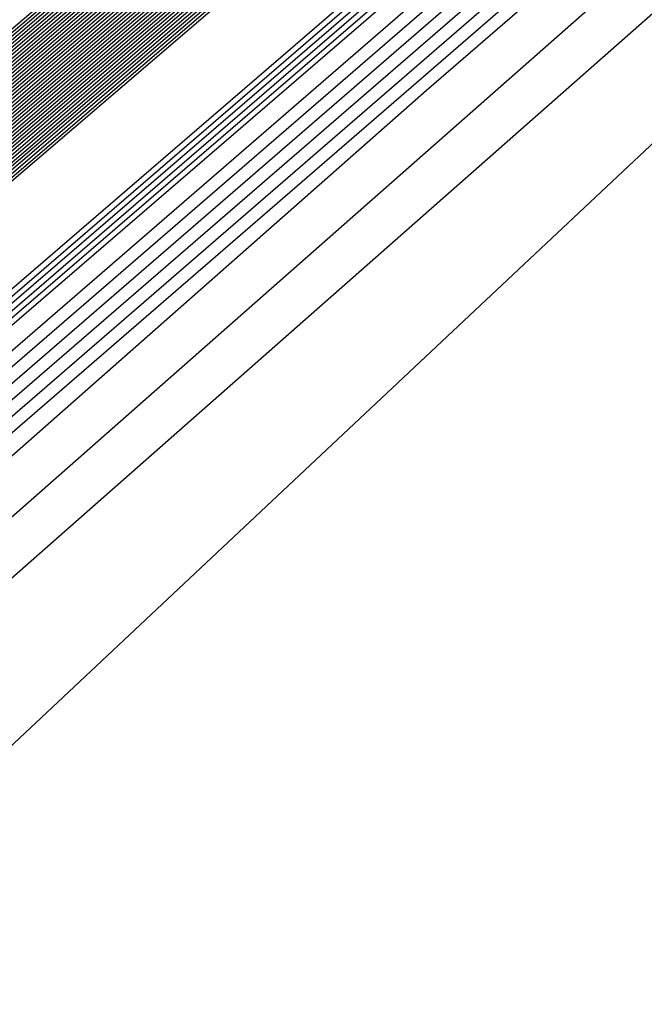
# Model space of a CAD drawing. Extents: x 3249832 to 3255657, y 13789405 to 13793316.
# Tile 778 of 1056: x 3253208.452 to 3253208.856, y 13791256.553 to 13791257.19. Entities that reach past the tile are written whole.
import ezdxf

# ---------------------------------------------------------------- set-up
doc = ezdxf.new("R2010")
doc.units = 0
doc.header["$LTSCALE"] = 100
doc.header["$MEASUREMENT"] = 0
for name, color, linetype in [('GRATIO_03231_CON', 1, 'CONTINUOUS'), ('GRATIO_0323_ICON', 1, 'CONTINUOUS'), ('TARGETS_EAST', 7, 'CONTINUOUS')]:
    doc.layers.add(name, color=color, linetype=linetype)

# ---------------------------------------------------------------- blocks, each defined once
blk = doc.blocks.new('Gratio_032316_contours')
at = {"layer": 'GRATIO_03231_CON', "color": 5, "linetype": 'Continuous', "flags": 128}
for points in [[(3253294.02117, 13791331.04278), (3253275.51252, 13791314.84857), (3253259.74641, 13791301.11971), (3253250.90118, 13791293.4869), (3253247.60749, 13791290.71421), (3253247.10911, 13791290.34906), (3253246.71171, 13791290.01217), (3253243.96878, 13791287.61762), (3253236.49572, 13791281.15281), (3253223.09361, 13791269.61112), (3253207.30623, 13791256.00981), (3253193.86302, 13791244.37213), (3253186.31196, 13791237.71784), (3253183.47503, 13791235.05279)], [(3253293.83167, 13791330.88045), (3253275.39736, 13791314.75135), (3253259.6945, 13791301.07777), (3253250.88464, 13791293.47583), (3253247.60402, 13791290.71447), (3253247.10757, 13791290.35085), (3253246.69656, 13791290.00204), (3253243.85762, 13791287.52479), (3253236.12374, 13791280.8358), (3253222.25472, 13791268.89288), (3253205.91767, 13791254.81834), (3253192.00653, 13791242.77561), (3253184.19264, 13791235.88971), (3253181.25697, 13791233.1319)], [(3253293.64218, 13791330.71812), (3253275.28219, 13791314.65413), (3253259.64258, 13791301.03582), (3253250.8681, 13791293.46475), (3253247.60055, 13791290.71473), (3253247.10604, 13791290.35265), (3253246.68141, 13791289.99191), (3253243.74646, 13791287.43197), (3253235.75176, 13791280.51879), (3253221.41583, 13791268.17464), (3253204.52912, 13791253.62687), (3253190.15004, 13791241.1791), (3253182.07332, 13791234.06158)], [(3253293.45268, 13791330.55578), (3253275.16702, 13791314.55691), (3253259.59067, 13791300.99388), (3253250.85155, 13791293.45368), (3253247.59708, 13791290.71499), (3253247.10451, 13791290.35445), (3253246.66626, 13791289.98178), (3253243.6353, 13791287.33914), (3253235.37978, 13791280.20179), (3253220.57694, 13791267.4564), (3253203.14057, 13791252.4354), (3253188.29355, 13791239.58258), (3253179.954, 13791232.23346)], [(3253308.44452, 13791343.76579), (3253293.07368, 13791330.23112), (3253274.93669, 13791314.36246), (3253259.48684, 13791300.90999), (3253250.81847, 13791293.43152), (3253247.59013, 13791290.71551), (3253247.10144, 13791290.35804), (3253246.63595, 13791289.96152), (3253243.41298, 13791287.15349), (3253234.63582, 13791279.56777), (3253218.89917, 13791266.01993), (3253200.36346, 13791250.05246), (3253184.58057, 13791236.38955), (3253175.71733, 13791228.58423), (3253172.40047, 13791225.5046), (3253171.87167, 13791224.84758), (3253171.83099, 13791224.68776), (3253171.81192, 13791224.61054), (3253171.80631, 13791224.57903), (3253171.80709, 13791224.56196), (3253171.81141, 13791224.55077), (3253171.8175, 13791224.5425)], [(3253308.192, 13791343.54795), (3253292.88418, 13791330.06879), (3253274.82152, 13791314.26524), (3253259.43492, 13791300.86805), (3253250.80192, 13791293.42045), (3253247.58666, 13791290.71576), (3253247.09991, 13791290.35984), (3253246.63023, 13791289.95949), (3253243.37731, 13791287.12548), (3253234.5186, 13791279.46953), (3253219.10173, 13791266.20888), (3253203.65505, 13791252.98282), (3253196.57706, 13791247.03615)], [(3253307.93948, 13791343.33011), (3253292.69468, 13791329.90645), (3253274.70635, 13791314.16802), (3253259.38301, 13791300.82611), (3253250.78538, 13791293.40937), (3253247.58319, 13791290.71602), (3253247.09838, 13791290.36164), (3253246.63006, 13791289.96223), (3253243.38596, 13791287.13554), (3253234.55099, 13791279.49977), (3253219.17525, 13791266.27429), (3253203.76972, 13791253.08339), (3253196.71057, 13791247.15255)], [(3253307.68696, 13791343.11228), (3253292.50518, 13791329.74412), (3253274.59119, 13791314.0708), (3253259.33109, 13791300.78416), (3253250.76884, 13791293.3983), (3253247.57972, 13791290.71628), (3253247.09685, 13791290.36343), (3253246.62988, 13791289.96496), (3253243.39462, 13791287.1456), (3253234.58339, 13791279.53), (3253219.24877, 13791266.33971), (3253203.88439, 13791253.18397), (3253196.84408, 13791247.26894)], [(3253307.18192, 13791342.67661), (3253292.12619, 13791329.41946), (3253274.36086, 13791313.87636), (3253259.22726, 13791300.70028), (3253250.73575, 13791293.37615), (3253247.57277, 13791290.7168), (3253247.09378, 13791290.36703), (3253246.62953, 13791289.97042), (3253243.41193, 13791287.16573), (3253234.64818, 13791279.59048), (3253219.39582, 13791266.47055), (3253204.11372, 13791253.38512), (3253197.11109, 13791247.50173)], [(3253306.9294, 13791342.45877), (3253291.93669, 13791329.25712), (3253274.24569, 13791313.77914), (3253259.17535, 13791300.65833), (3253250.71921, 13791293.36507), (3253247.5693, 13791290.71706), (3253247.09225, 13791290.36882), (3253246.62935, 13791289.97315), (3253243.42058, 13791287.17579), (3253234.68057, 13791279.62072), (3253219.46933, 13791266.53596), (3253204.22838, 13791253.4857), (3253197.2446, 13791247.61813)], [(3253306.67688, 13791342.24094), (3253291.74719, 13791329.09479), (3253274.13052, 13791313.68192), (3253259.12343, 13791300.61639), (3253250.70267, 13791293.354), (3253247.56583, 13791290.71731), (3253247.09072, 13791290.37062), (3253246.62918, 13791289.97588), (3253243.42924, 13791287.18585), (3253234.71297, 13791279.65096), (3253219.54285, 13791266.60138), (3253204.34305, 13791253.58627), (3253197.37811, 13791247.73453)], [(3253306.42436, 13791342.0231), (3253291.55769, 13791328.93246), (3253274.01535, 13791313.58469), (3253259.07151, 13791300.57445), (3253250.68613, 13791293.34292), (3253247.56236, 13791290.71757), (3253247.08919, 13791290.37242), (3253246.629, 13791289.97862), (3253243.43789, 13791287.19591), (3253234.74536, 13791279.68119), (3253219.61637, 13791266.6668), (3253204.45771, 13791253.68685), (3253197.51162, 13791247.85092)], [(3253305.91932, 13791341.58743), (3253291.17869, 13791328.60779), (3253273.78502, 13791313.39025), (3253258.96768, 13791300.49056), (3253250.65304, 13791293.32077), (3253247.55541, 13791290.71809), (3253247.08612, 13791290.37601), (3253246.62865, 13791289.98408), (3253243.4552, 13791287.21604), (3253234.81015, 13791279.74167), (3253219.76341, 13791266.79763), (3253204.68704, 13791253.888), (3253197.77863, 13791248.08372)], [(3253305.6668, 13791341.36959), (3253290.98919, 13791328.44546), (3253273.66985, 13791313.29303), (3253258.91577, 13791300.44861), (3253250.6365, 13791293.30969), (3253247.55194, 13791290.71835), (3253247.08459, 13791290.37781), (3253246.62848, 13791289.98681), (3253243.46386, 13791287.2261), (3253234.84255, 13791279.77191), (3253219.83693, 13791266.86305), (3253204.80171, 13791253.98858), (3253197.91214, 13791248.20012)], [(3253305.41428, 13791341.15176), (3253290.79969, 13791328.28313), (3253273.55469, 13791313.19581), (3253258.86385, 13791300.40667), (3253250.61995, 13791293.29862), (3253247.54847, 13791290.71861), (3253247.08306, 13791290.3796), (3253246.6283, 13791289.98954), (3253243.47251, 13791287.23616), (3253234.87494, 13791279.80214), (3253219.91045, 13791266.92847), (3253204.91637, 13791254.08915), (3253198.04565, 13791248.31651)], [(3253305.16176, 13791340.93392), (3253290.6102, 13791328.1208), (3253273.43952, 13791313.09859), (3253258.81194, 13791300.36473), (3253250.60341, 13791293.28754), (3253247.545, 13791290.71886), (3253247.08152, 13791290.3814), (3253246.62812, 13791289.99227), (3253243.48117, 13791287.24622), (3253234.90734, 13791279.83238), (3253219.98397, 13791266.99388), (3253205.03104, 13791254.18973), (3253198.17916, 13791248.43291)], [(3253304.65672, 13791340.49825), (3253290.2312, 13791327.79613), (3253273.20919, 13791312.90414), (3253258.70811, 13791300.28084), (3253250.57033, 13791293.26539), (3253247.53805, 13791290.71938), (3253247.07846, 13791290.385), (3253246.62777, 13791289.99774), (3253243.49848, 13791287.26634), (3253234.97213, 13791279.89286), (3253220.13101, 13791267.12472), (3253205.26037, 13791254.39088), (3253198.44617, 13791248.6657)], [(3253304.4042, 13791340.28041), (3253290.0417, 13791327.6338), (3253273.09402, 13791312.80692), (3253258.65619, 13791300.2389), (3253250.55378, 13791293.25432), (3253247.53458, 13791290.71964), (3253247.07693, 13791290.38679), (3253246.6276, 13791290.00047), (3253243.50713, 13791287.2764), (3253235.00453, 13791279.9231), (3253220.20453, 13791267.19013), (3253205.37503, 13791254.49146), (3253198.57968, 13791248.7821)], [(3253304.15168, 13791340.06258), (3253289.8522, 13791327.47147), (3253272.97886, 13791312.7097), (3253258.60428, 13791300.19695), (3253250.53724, 13791293.24324), (3253247.53111, 13791290.7199), (3253247.07539, 13791290.38859), (3253246.62742, 13791290.0032), (3253243.51579, 13791287.28647), (3253235.03692, 13791279.95333), (3253220.27805, 13791267.25555), (3253205.4897, 13791254.59203), (3253198.71319, 13791248.8985)], [(3253303.89916, 13791339.84474), (3253289.6627, 13791327.30914), (3253272.86369, 13791312.61248), (3253258.55236, 13791300.15501), (3253250.5207, 13791293.23216), (3253247.52764, 13791290.72015), (3253247.07386, 13791290.39039), (3253246.62724, 13791290.00593), (3253243.52444, 13791287.29653), (3253235.06932, 13791279.98357), (3253220.35157, 13791267.32097), (3253205.60436, 13791254.69261), (3253198.8467, 13791249.01489)], [(3253303.39412, 13791339.40907), (3253289.2837, 13791326.98447), (3253272.63335, 13791312.41804), (3253258.44853, 13791300.07112), (3253250.48761, 13791293.21001), (3253247.52069, 13791290.72067), (3253247.0708, 13791290.39398), (3253246.62689, 13791290.0114), (3253243.54175, 13791287.31665), (3253235.13411, 13791280.04405), (3253220.49861, 13791267.4518), (3253205.83369, 13791254.89376), (3253199.11371, 13791249.24769)], [(3253303.1416, 13791339.19123), (3253289.09421, 13791326.82214), (3253272.51819, 13791312.32081), (3253258.39661, 13791300.02918), (3253250.47107, 13791293.19894), (3253247.51722, 13791290.72093), (3253247.06927, 13791290.39578), (3253246.62672, 13791290.01413), (3253243.55041, 13791287.32671), (3253235.1665, 13791280.07429), (3253220.57213, 13791267.51722), (3253205.94836, 13791254.99434), (3253199.24722, 13791249.36409)], [(3253302.88908, 13791338.9734), (3253288.90471, 13791326.65981), (3253272.40302, 13791312.22359), (3253258.3447, 13791299.98724), (3253250.45453, 13791293.18786), (3253247.51375, 13791290.72119), (3253247.06773, 13791290.39757), (3253246.62654, 13791290.01686), (3253243.55907, 13791287.33677), (3253235.1989, 13791280.10452), (3253220.64565, 13791267.58263), (3253206.06302, 13791255.09491), (3253199.38073, 13791249.48048)], [(3253302.63656, 13791338.75556), (3253288.71521, 13791326.49747), (3253272.28786, 13791312.12637), (3253258.29278, 13791299.94529), (3253250.43798, 13791293.17679), (3253247.51028, 13791290.72145), (3253247.0662, 13791290.39937), (3253246.62637, 13791290.01959), (3253243.56772, 13791287.34683), (3253235.23129, 13791280.13476), (3253220.71917, 13791267.64805), (3253206.17769, 13791255.19549), (3253199.51423, 13791249.59688)], [(3253302.13153, 13791338.31989), (3253288.33621, 13791326.17281), (3253272.05752, 13791311.93193), (3253258.18895, 13791299.8614), (3253250.4049, 13791293.15464), (3253247.50334, 13791290.72196), (3253247.06314, 13791290.40297), (3253246.62601, 13791290.02505), (3253243.58503, 13791287.36696), (3253235.29608, 13791280.19524), (3253220.86621, 13791267.77889), (3253206.40702, 13791255.39664), (3253199.78125, 13791249.82967)], [(3253301.879, 13791338.10206), (3253288.14671, 13791326.01048), (3253271.94236, 13791311.83471), (3253258.13704, 13791299.81946), (3253250.38836, 13791293.14356), (3253247.49986, 13791290.72222), (3253247.0616, 13791290.40476), (3253246.62584, 13791290.02779), (3253243.59369, 13791287.37702), (3253235.32848, 13791280.22547), (3253220.93973, 13791267.8443), (3253206.52168, 13791255.49722), (3253199.91476, 13791249.94607)], [(3253301.62648, 13791337.88422), (3253287.95721, 13791325.84815), (3253271.82719, 13791311.73748), (3253258.08512, 13791299.77752), (3253250.37181, 13791293.13248), (3253247.49639, 13791290.72248), (3253247.06007, 13791290.40656), (3253246.62566, 13791290.03052), (3253243.60234, 13791287.38708), (3253235.36087, 13791280.25571), (3253221.01325, 13791267.90972), (3253206.63635, 13791255.59779), (3253200.04827, 13791250.06247)], [(3253301.37397, 13791337.66638), (3253287.76771, 13791325.68581), (3253271.71202, 13791311.64027), (3253258.03321, 13791299.73557), (3253250.35527, 13791293.12141), (3253247.49292, 13791290.72274), (3253247.05854, 13791290.40836), (3253246.62549, 13791290.03325), (3253243.611, 13791287.39714), (3253235.39327, 13791280.28595), (3253221.08677, 13791267.97514), (3253206.75101, 13791255.69837), (3253200.18178, 13791250.17887)], [(3253300.86893, 13791337.23071), (3253287.38872, 13791325.36115), (3253271.48169, 13791311.44582), (3253257.92938, 13791299.65169), (3253250.32219, 13791293.09926), (3253247.48598, 13791290.72325), (3253247.05547, 13791290.41195), (3253246.62514, 13791290.03871), (3253243.62831, 13791287.41727), (3253235.45806, 13791280.34643), (3253221.23381, 13791268.10597), (3253206.98034, 13791255.89952), (3253200.44879, 13791250.41166)], [(3253300.61641, 13791337.01288), (3253287.19922, 13791325.19882), (3253271.36652, 13791311.3486), (3253257.87746, 13791299.60974), (3253250.30564, 13791293.08818), (3253247.4825, 13791290.72351), (3253247.05394, 13791290.41375), (3253246.62496, 13791290.04144), (3253243.63696, 13791287.42733), (3253235.49045, 13791280.37666), (3253221.30733, 13791268.17139), (3253207.09501, 13791256.0001), (3253200.5823, 13791250.52806)], [(3253300.36389, 13791336.79504), (3253287.00972, 13791325.03648), (3253271.25136, 13791311.25138), (3253257.82555, 13791299.5678), (3253250.2891, 13791293.07711), (3253247.47903, 13791290.72377), (3253247.05241, 13791290.41554), (3253246.62478, 13791290.04418), (3253243.64562, 13791287.43739), (3253235.52285, 13791280.4069), (3253221.38085, 13791268.2368), (3253207.20967, 13791256.10068), (3253200.71581, 13791250.64445)], [(3253300.11137, 13791336.57721), (3253286.82022, 13791324.87415), (3253271.13619, 13791311.15416), (3253257.77363, 13791299.52586), (3253250.27256, 13791293.06603), (3253247.47556, 13791290.72403), (3253247.05088, 13791290.41734), (3253246.62461, 13791290.04691), (3253243.65427, 13791287.44745), (3253235.55525, 13791280.43714), (3253221.45437, 13791268.30222), (3253207.32434, 13791256.20125), (3253200.84931, 13791250.76085)], [(3253299.60633, 13791336.14153), (3253286.44122, 13791324.54949), (3253270.90586, 13791310.95971), (3253257.6698, 13791299.44197), (3253250.23947, 13791293.04388), (3253247.46862, 13791290.72454), (3253247.04781, 13791290.42093), (3253246.62426, 13791290.05237), (3253243.67158, 13791287.46757), (3253235.62004, 13791280.49761), (3253221.60141, 13791268.43306), (3253207.55367, 13791256.4024), (3253201.11633, 13791250.99364)], [(3253299.35381, 13791335.9237), (3253286.25172, 13791324.38716), (3253270.79069, 13791310.86249), (3253257.61789, 13791299.40003), (3253250.22293, 13791293.0328), (3253247.46514, 13791290.7248), (3253247.04628, 13791290.42273), (3253246.62408, 13791290.0551), (3253243.68024, 13791287.47763), (3253235.65243, 13791280.52785), (3253221.67493, 13791268.49847), (3253207.66834, 13791256.50298), (3253201.24984, 13791251.11004)], [(3253299.10129, 13791335.70586), (3253286.06223, 13791324.22482), (3253270.67552, 13791310.76527), (3253257.56597, 13791299.35808), (3253250.20639, 13791293.02173), (3253247.46167, 13791290.72506), (3253247.04475, 13791290.42453), (3253246.62391, 13791290.05783), (3253243.68889, 13791287.4877), (3253235.68483, 13791280.55809), (3253221.74845, 13791268.56389), (3253207.783, 13791256.60355), (3253201.38335, 13791251.22644)], [(3253298.84877, 13791335.48803), (3253285.87273, 13791324.06249), (3253270.56035, 13791310.66805), (3253257.51405, 13791299.31614), (3253250.18984, 13791293.01065), (3253247.4582, 13791290.72532), (3253247.04322, 13791290.42633), (3253246.62373, 13791290.06056), (3253243.69755, 13791287.49776), (3253235.71722, 13791280.58833), (3253221.82197, 13791268.62931), (3253207.89767, 13791256.70413), (3253201.51686, 13791251.34284)], [(3253298.34373, 13791335.05235), (3253285.49373, 13791323.73782), (3253270.33006, 13791310.47357), (3253257.41034, 13791299.23211), (3253250.15702, 13791292.9882), (3253247.45165, 13791290.72536), (3253247.04061, 13791290.42937), (3253246.62378, 13791290.06555), (3253243.71512, 13791287.51757), (3253235.78213, 13791280.64867), (3253221.96904, 13791268.7601), (3253208.127, 13791256.90528), (3253201.78387, 13791251.57563)], [(3253298.09121, 13791334.83452), (3253285.30424, 13791323.57548), (3253270.21493, 13791310.37629), (3253257.35856, 13791299.19), (3253250.14077, 13791292.97675), (3253247.44864, 13791290.72505), (3253247.03961, 13791290.4305), (3253246.62406, 13791290.06771), (3253243.72406, 13791287.52727), (3253235.81466, 13791280.67874), (3253222.0426, 13791268.82547), (3253208.24167, 13791257.00585), (3253201.91738, 13791251.69203)], [(3253297.83869, 13791334.61668), (3253285.11475, 13791323.41314), (3253270.09981, 13791310.27902), (3253257.30679, 13791299.14788), (3253250.12455, 13791292.96527), (3253247.44567, 13791290.72468), (3253247.03867, 13791290.43158), (3253246.62439, 13791290.06982), (3253243.73305, 13791287.53693), (3253235.8472, 13791280.70879), (3253222.11616, 13791268.89083), (3253208.35634, 13791257.10642), (3253202.05089, 13791251.80842)]]:
    blk.add_lwpolyline(points, dxfattribs=at)
at = {"layer": 'GRATIO_03231_CON', "color": 1, "linetype": 'Continuous', "flags": 128}
for points in [[(3253305.67252, 13791341.15943), (3253291.44112, 13791328.73289), (3253274.09304, 13791313.59512), (3253259.13586, 13791300.57928), (3253250.7226, 13791293.32407), (3253247.58798, 13791290.69058), (3253247.11217, 13791290.34546), (3253246.74202, 13791290.03243), (3253244.1911, 13791287.80327), (3253237.23968, 13791281.78682), (3253224.77139, 13791271.04759), (3253210.08333, 13791258.39275), (3253197.57601, 13791247.56516)], [(3253301.48161, 13791337.48281), (3253288.76214, 13791326.38505), (3253272.61894, 13791312.30302), (3253258.50087, 13791300.02092), (3253250.53561, 13791293.15728), (3253247.56601, 13791290.66808), (3253247.1137, 13791290.34367), (3253246.75717, 13791290.04256), (3253244.30226, 13791287.8961), (3253237.61166, 13791282.10383), (3253225.61027, 13791271.76582), (3253211.47189, 13791259.58422), (3253199.4325, 13791249.16167)], [(3253297.2907, 13791333.80618), (3253286.08317, 13791324.03722), (3253271.14483, 13791311.01092), (3253257.86588, 13791299.46255), (3253250.34863, 13791292.99048), (3253247.54404, 13791290.64559), (3253247.11524, 13791290.34187), (3253246.77232, 13791290.05269), (3253244.41342, 13791287.98892), (3253237.98364, 13791282.42084), (3253226.44916, 13791272.48406), (3253212.86044, 13791260.77569), (3253201.28899, 13791250.75819)], [(3253283.4042, 13791321.68939), (3253269.67074, 13791309.71882), (3253257.23089, 13791298.90419), (3253250.16164, 13791292.82369), (3253247.52207, 13791290.6231), (3253247.11677, 13791290.34007), (3253246.78748, 13791290.06281), (3253244.52458, 13791288.08175), (3253238.35562, 13791282.73785), (3253227.28805, 13791273.2023), (3253214.24899, 13791261.96716), (3253203.14548, 13791252.3547), (3253196.90856, 13791246.85849)], [(3253284.71798, 13791322.7763), (3253278.04625, 13791316.99372), (3253266.72253, 13791307.13463), (3253255.9609, 13791297.78746), (3253249.78767, 13791292.4901), (3253247.47813, 13791290.57812), (3253247.11983, 13791290.33648), (3253246.81778, 13791290.08307), (3253244.7469, 13791288.2674), (3253239.09958, 13791283.37186), (3253228.96583, 13791274.63877), (3253217.0261, 13791264.3501), (3253206.85846, 13791255.54773), (3253201.14719, 13791250.51475)], [(3253265.24844, 13791305.84253), (3253255.32591, 13791297.2291), (3253249.60069, 13791292.32331), (3253247.45616, 13791290.55562), (3253247.12136, 13791290.33468), (3253246.83293, 13791290.0932), (3253244.85806, 13791288.36023), (3253239.47156, 13791283.68887), (3253229.80472, 13791275.35701), (3253218.41465, 13791265.54157), (3253208.71495, 13791257.14425), (3253203.26651, 13791252.34288), (3253201.21954, 13791250.41992)], [(3253219.80321, 13791266.73304), (3253210.57144, 13791258.74076), (3253205.38583, 13791254.17101), (3253203.4376, 13791252.34081), (3253203.10639, 13791251.87832), (3253203.04337, 13791251.64335), (3253202.98577, 13791251.42247), (3253202.94238, 13791251.23391), (3253203.08126, 13791251.23357), (3253204.20773, 13791252.12802), (3253207.28638, 13791254.76146), (3253212.79514, 13791259.54974), (3253219.26508, 13791265.19521)], [(3253221.19176, 13791267.92451), (3253212.42793, 13791260.33728), (3253207.50515, 13791255.99914), (3253205.65567, 13791254.2617), (3253205.34124, 13791253.82265), (3253205.28141, 13791253.59959), (3253205.22674, 13791253.3899), (3253205.18554, 13791253.2109), (3253205.33755, 13791253.22823), (3253206.54802, 13791254.20083), (3253209.85361, 13791257.03597), (3253215.76882, 13791262.18177), (3253222.7194, 13791268.24964)]]:
    blk.add_lwpolyline(points, dxfattribs=at)
at = {"layer": 'GRATIO_0323_ICON', "color": 7, "linetype": 'Continuous', "flags": 128}
for points in [[(3253293.26318, 13791330.39345), (3253275.05185, 13791314.45969), (3253259.53875, 13791300.95194), (3253250.83501, 13791293.4426), (3253247.59361, 13791290.71525), (3253247.10298, 13791290.35624), (3253246.6511, 13791289.97165), (3253243.52414, 13791287.24631), (3253235.0078, 13791279.88478), (3253219.73806, 13791266.73817), (3253201.75202, 13791251.24392), (3253186.43706, 13791237.98607), (3253177.83468, 13791230.40533)], [(3253307.43444, 13791342.89444), (3253292.31568, 13791329.58179), (3253274.47602, 13791313.97358), (3253259.27918, 13791300.74222), (3253250.7523, 13791293.38722), (3253247.57625, 13791290.71654), (3253247.09531, 13791290.36523), (3253246.62971, 13791289.96769), (3253243.40327, 13791287.15567), (3253234.61578, 13791279.56024), (3253219.3223, 13791266.40513), (3253203.99905, 13791253.28454), (3253196.97759, 13791247.38534)], [(3253306.17184, 13791341.80526), (3253291.36819, 13791328.77013), (3253273.90019, 13791313.48747), (3253259.0196, 13791300.5325), (3253250.66958, 13791293.33184), (3253247.55889, 13791290.71783), (3253247.08765, 13791290.37421), (3253246.62883, 13791289.98135), (3253243.44655, 13791287.20597), (3253234.77776, 13791279.71143), (3253219.68989, 13791266.73221), (3253204.57238, 13791253.78743), (3253197.64512, 13791247.96732)], [(3253304.90924, 13791340.71608), (3253290.4207, 13791327.95847), (3253273.32436, 13791313.00136), (3253258.76002, 13791300.32278), (3253250.58687, 13791293.27647), (3253247.54153, 13791290.71912), (3253247.07999, 13791290.3832), (3253246.62795, 13791289.99501), (3253243.48982, 13791287.25628), (3253234.93973, 13791279.86262), (3253220.05749, 13791267.0593), (3253205.1457, 13791254.2903), (3253198.31267, 13791248.54931)], [(3253303.64664, 13791339.62691), (3253289.4732, 13791327.1468), (3253272.74852, 13791312.51526), (3253258.50045, 13791300.11307), (3253250.50416, 13791293.22109), (3253247.52417, 13791290.72041), (3253247.07233, 13791290.39218), (3253246.62707, 13791290.00866), (3253243.5331, 13791287.30659), (3253235.10171, 13791280.01381), (3253220.42509, 13791267.38638), (3253205.71903, 13791254.79319), (3253198.9802, 13791249.13129)], [(3253302.38404, 13791338.53773), (3253288.52571, 13791326.33514), (3253272.17269, 13791312.02915), (3253258.24087, 13791299.90335), (3253250.42144, 13791293.16571), (3253247.50681, 13791290.7217), (3253247.06467, 13791290.40117), (3253246.62619, 13791290.02232), (3253243.57638, 13791287.3569), (3253235.26369, 13791280.165), (3253220.79269, 13791267.71347), (3253206.29235, 13791255.29606), (3253199.64775, 13791249.71328)], [(3253301.12145, 13791337.44855), (3253287.57822, 13791325.52348), (3253271.59685, 13791311.54304), (3253257.98129, 13791299.69363), (3253250.33873, 13791293.11033), (3253247.48945, 13791290.723), (3253247.05701, 13791290.41015), (3253246.62531, 13791290.03598), (3253243.61965, 13791287.4072), (3253235.42566, 13791280.31619), (3253221.16029, 13791268.04055), (3253206.86568, 13791255.79895), (3253200.31528, 13791250.29526)], [(3253299.85885, 13791336.35937), (3253286.63072, 13791324.71182), (3253271.02102, 13791311.05694), (3253257.72172, 13791299.48391), (3253250.25601, 13791293.05496), (3253247.47209, 13791290.72429), (3253247.04935, 13791290.41914), (3253246.62443, 13791290.04964), (3253243.66293, 13791287.45751), (3253235.58764, 13791280.46738), (3253221.52789, 13791268.36764), (3253207.439, 13791256.30182), (3253200.98282, 13791250.87725)], [(3253298.59625, 13791335.27019), (3253285.68323, 13791323.90016), (3253270.44519, 13791310.57083), (3253257.46214, 13791299.2742), (3253250.1733, 13791292.99958), (3253247.45473, 13791290.72558), (3253247.04168, 13791290.42812), (3253246.62355, 13791290.0633), (3253243.7062, 13791287.50782), (3253235.74962, 13791280.61857), (3253221.89549, 13791268.69472), (3253208.01233, 13791256.80471), (3253201.65036, 13791251.45923)], [(3253288.90889, 13791326.45292), (3253280.72523, 13791319.34155), (3253268.19664, 13791308.42673), (3253256.59589, 13791298.34582), (3253249.97466, 13791292.6569), (3253247.5001, 13791290.60061), (3253247.1183, 13791290.33828), (3253246.80263, 13791290.07294), (3253244.63574, 13791288.17457), (3253238.7276, 13791283.05485), (3253228.12694, 13791273.92054), (3253215.63755, 13791263.15863), (3253205.00197, 13791253.95122), (3253199.02788, 13791248.68662)], [(3253222.58031, 13791269.11598), (3253214.28442, 13791261.93379), (3253209.62447, 13791257.82727), (3253207.87373, 13791256.18259), (3253207.57609, 13791255.76698), (3253207.51946, 13791255.55583), (3253207.4677, 13791255.35734), (3253207.42871, 13791255.18789), (3253207.59383, 13791255.22288), (3253208.8883, 13791256.27363), (3253212.42084, 13791259.31048), (3253218.74251, 13791264.81379)]]:
    blk.add_lwpolyline(points, dxfattribs=at)

msp = doc.modelspace()

# ---------------------------------------------------------------- block references
at = {"layer": 'TARGETS_EAST'}
msp.add_blockref('Gratio_032316_contours', (0, 0), dxfattribs=at)

doc.saveas('drawing.dxf')
